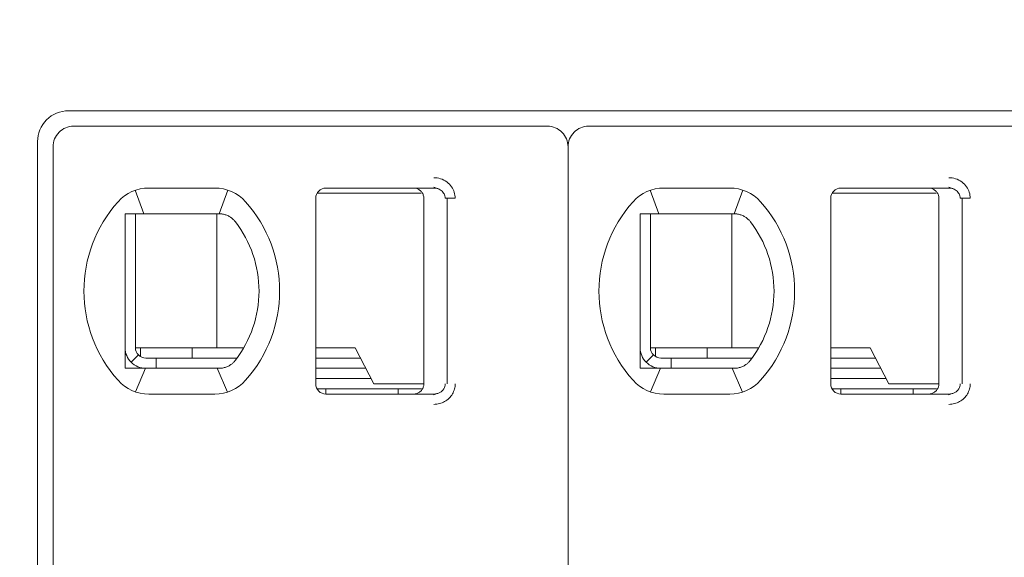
# Model space of a CAD drawing. Header units: millimetres. Extents: x -1114 to 1396, y -630 to 631.
# Tile 676 of 780: x 372 to 382, y 455 to 460. Entities that reach past the tile are written whole.
import ezdxf

# ---------------------------------------------------------------- set-up
doc = ezdxf.new("R2010")
doc.units = ezdxf.units.MM
doc.header["$MEASUREMENT"] = 0

msp = doc.modelspace()

# ---------------------------------------------------------------- linework, layer by layer
at = {"lineweight": 18}
for points, knots in [([(1038.9843, -629.7647), (1038.9843, -629.7647), (-1111.4882, -629.7647), (-1111.4882, -629.7647), (-1111.4882, -629.7647), (-1111.4882, -629.7647), (-1111.4882, 630.7883), (-1111.4882, 630.7883), (-1111.4882, 630.7883), (-1111.4882, 630.7883), (1038.9843, 630.7883), (1038.9843, 630.7883)], [0, 0, 0, 0, 0.333333, 0.333333, 0.333333, 0.333333, 0.666667, 0.666667, 0.666667, 0.666667, 1, 1, 1, 1]), ([(372.4489, 459.0934), (372.3693, 459.0934), (372.293, 459.0618), (372.2367, 459.0055), (372.2367, 459.0055), (372.1805, 458.9492), (372.1489, 458.8729), (372.1489, 458.7934)], [0, 0, 0, 0, 0.5, 0.5, 0.5, 0.5, 1, 1, 1, 1]), ([(372.4989, 458.9434), (372.4458, 458.9434), (372.395, 458.9223), (372.3575, 458.8848), (372.3575, 458.8848), (372.3199, 458.8473), (372.2989, 458.7964), (372.2989, 458.7434)], [0, 0, 0, 0, 0.5, 0.5, 0.5, 0.5, 1, 1, 1, 1]), ([(377.2989, 458.7434), (377.2989, 458.7964), (377.2778, 458.8473), (377.2403, 458.8848), (377.2403, 458.8848), (377.2028, 458.9223), (377.1519, 458.9434), (377.0989, 458.9434)], [0, 0, 0, 0, 0.5, 0.5, 0.5, 0.5, 1, 1, 1, 1]), ([(377.4989, 458.9434), (377.4458, 458.9434), (377.395, 458.9223), (377.3575, 458.8848), (377.3575, 458.8848), (377.3199, 458.8473), (377.2989, 458.7964), (377.2989, 458.7434)], [0, 0, 0, 0, 0.5, 0.5, 0.5, 0.5, 1, 1, 1, 1]), ([(375.9963, 458.4434), (376.0183, 458.4435), (376.0395, 458.4403), (376.0606, 458.4335), (376.0606, 458.4335), (376.0817, 458.4267), (376.1027, 458.4165), (376.1213, 458.4028), (376.1213, 458.4028), (376.1398, 458.3892), (376.1559, 458.3723), (376.1681, 458.355), (376.1681, 458.355), (376.1803, 458.3378), (376.1886, 458.3203), (376.1944, 458.3018), (376.1944, 458.3018), (376.2001, 458.2832), (376.2032, 458.2637), (376.2034, 458.2434)], [0, 0, 0, 0, 0.2, 0.2, 0.2, 0.2, 0.4, 0.4, 0.4, 0.4, 0.6, 0.6, 0.6, 0.6, 0.8, 0.8, 0.8, 0.8, 1, 1, 1, 1]), ([(380.9963, 458.4434), (381.0183, 458.4435), (381.0395, 458.4403), (381.0606, 458.4335), (381.0606, 458.4335), (381.0817, 458.4267), (381.1027, 458.4165), (381.1213, 458.4028), (381.1213, 458.4028), (381.1398, 458.3892), (381.1559, 458.3723), (381.1681, 458.355), (381.1681, 458.355), (381.1803, 458.3378), (381.1886, 458.3203), (381.1944, 458.3018), (381.1944, 458.3018), (381.2001, 458.2832), (381.2032, 458.2637), (381.2034, 458.2434)], [0, 0, 0, 0, 0.2, 0.2, 0.2, 0.2, 0.4, 0.4, 0.4, 0.4, 0.6, 0.6, 0.6, 0.6, 0.8, 0.8, 0.8, 0.8, 1, 1, 1, 1]), ([(374.9489, 458.3434), (374.9224, 458.3434), (374.8969, 458.3328), (374.8782, 458.3141), (374.8782, 458.3141), (374.8594, 458.2953), (374.8489, 458.2699), (374.8489, 458.2434)], [0, 0, 0, 0, 0.5, 0.5, 0.5, 0.5, 1, 1, 1, 1]), ([(374.9489, 458.3434), (374.9224, 458.3434), (374.8969, 458.3328), (374.8782, 458.3141), (374.8782, 458.3141), (374.8594, 458.2953), (374.8489, 458.2699), (374.8489, 458.2434)], [0, 0, 0, 0, 0.5, 0.5, 0.5, 0.5, 1, 1, 1, 1]), ([(375.8989, 458.2434), (375.8989, 458.2538), (375.8972, 458.2642), (375.894, 458.2742), (375.894, 458.2742), (375.8908, 458.2841), (375.886, 458.2936), (375.8798, 458.3021), (375.8798, 458.3021), (375.8737, 458.3105), (375.8663, 458.318), (375.8578, 458.3241), (375.8578, 458.3241), (375.8494, 458.3303), (375.84, 458.3352), (375.83, 458.3384), (375.83, 458.3384), (375.82, 458.3417), (375.8095, 458.3434), (375.7989, 458.3434)], [0, 0, 0, 0, 0.2, 0.2, 0.2, 0.2, 0.4, 0.4, 0.4, 0.4, 0.6, 0.6, 0.6, 0.6, 0.8, 0.8, 0.8, 0.8, 1, 1, 1, 1]), ([(375.9963, 458.3434), (376.005, 458.3434), (376.0138, 458.3424), (376.0223, 458.3406), (376.0223, 458.3406), (376.0307, 458.3387), (376.0388, 458.336), (376.0465, 458.3325), (376.0465, 458.3325), (376.0541, 458.3289), (376.0613, 458.3246), (376.0678, 458.3196), (376.0678, 458.3196), (376.074, 458.3148), (376.0797, 458.3094), (376.0846, 458.3035), (376.0846, 458.3035), (376.0891, 458.2981), (376.093, 458.2922), (376.0963, 458.2859), (376.0963, 458.2859), (376.0995, 458.2797), (376.1021, 458.2731), (376.1038, 458.2663), (376.1038, 458.2663), (376.1058, 458.2588), (376.1068, 458.2511), (376.1068, 458.2434)], [0, 0, 0, 0, 0.142857, 0.142857, 0.142857, 0.142857, 0.285714, 0.285714, 0.285714, 0.285714, 0.428571, 0.428571, 0.428571, 0.428571, 0.571429, 0.571429, 0.571429, 0.571429, 0.714286, 0.714286, 0.714286, 0.714286, 0.857143, 0.857143, 0.857143, 0.857143, 1, 1, 1, 1]), ([(379.9489, 458.3434), (379.9224, 458.3434), (379.8969, 458.3328), (379.8782, 458.3141), (379.8782, 458.3141), (379.8594, 458.2953), (379.8489, 458.2699), (379.8489, 458.2434)], [0, 0, 0, 0, 0.5, 0.5, 0.5, 0.5, 1, 1, 1, 1]), ([(379.9489, 458.3434), (379.9224, 458.3434), (379.8969, 458.3328), (379.8782, 458.3141), (379.8782, 458.3141), (379.8594, 458.2953), (379.8489, 458.2699), (379.8489, 458.2434)], [0, 0, 0, 0, 0.5, 0.5, 0.5, 0.5, 1, 1, 1, 1]), ([(380.8989, 458.2434), (380.8989, 458.2538), (380.8972, 458.2642), (380.894, 458.2742), (380.894, 458.2742), (380.8908, 458.2841), (380.886, 458.2936), (380.8798, 458.3021), (380.8798, 458.3021), (380.8737, 458.3105), (380.8663, 458.318), (380.8578, 458.3241), (380.8578, 458.3241), (380.8494, 458.3303), (380.84, 458.3352), (380.83, 458.3384), (380.83, 458.3384), (380.82, 458.3417), (380.8095, 458.3434), (380.7989, 458.3434)], [0, 0, 0, 0, 0.2, 0.2, 0.2, 0.2, 0.4, 0.4, 0.4, 0.4, 0.6, 0.6, 0.6, 0.6, 0.8, 0.8, 0.8, 0.8, 1, 1, 1, 1]), ([(380.9963, 458.3434), (381.005, 458.3434), (381.0138, 458.3424), (381.0223, 458.3406), (381.0223, 458.3406), (381.0307, 458.3387), (381.0388, 458.336), (381.0465, 458.3325), (381.0465, 458.3325), (381.0541, 458.3289), (381.0613, 458.3246), (381.0678, 458.3196), (381.0678, 458.3196), (381.074, 458.3148), (381.0797, 458.3094), (381.0846, 458.3035), (381.0846, 458.3035), (381.0891, 458.2981), (381.093, 458.2922), (381.0963, 458.2859), (381.0963, 458.2859), (381.0995, 458.2797), (381.1021, 458.2731), (381.1038, 458.2663), (381.1038, 458.2663), (381.1058, 458.2588), (381.1068, 458.2511), (381.1068, 458.2434)], [0, 0, 0, 0, 0.142857, 0.142857, 0.142857, 0.142857, 0.285714, 0.285714, 0.285714, 0.285714, 0.428571, 0.428571, 0.428571, 0.428571, 0.571429, 0.571429, 0.571429, 0.571429, 0.714286, 0.714286, 0.714286, 0.714286, 0.857143, 0.857143, 0.857143, 0.857143, 1, 1, 1, 1]), ([(373.0604, 458.0934), (373.0536, 458.0934), (373.0468, 458.0934), (373.04, 458.0934), (373.04, 458.0934), (373.0332, 458.0934), (373.0263, 458.0934), (373.0195, 458.0934), (373.0195, 458.0934), (373.0126, 458.0934), (373.0058, 458.0934), (372.9989, 458.0934)], [0, 0, 0, 0, 0.333333, 0.333333, 0.333333, 0.333333, 0.666667, 0.666667, 0.666667, 0.666667, 1, 1, 1, 1]), ([(372.9989, 458.0934), (372.9989, 458.0424), (372.9989, 457.99), (372.9989, 457.935), (372.9989, 457.935), (372.9989, 457.9076), (372.9989, 457.8795), (372.9989, 457.8505), (372.9989, 457.8505), (372.9989, 457.8361), (372.9989, 457.8214), (372.9989, 457.8065), (372.9989, 457.8065), (372.9989, 457.7915), (372.9989, 457.7764), (372.9989, 457.761), (372.9989, 457.761), (372.9989, 457.7302), (372.9989, 457.6987), (372.9989, 457.666), (372.9989, 457.666), (372.9989, 457.6333), (372.9989, 457.5994), (372.9989, 457.5641), (372.9989, 457.5641), (372.9989, 457.5464), (372.9989, 457.5285), (372.9989, 457.5104), (372.9989, 457.5104), (372.9989, 457.4923), (372.9989, 457.474), (372.9989, 457.4555), (372.9989, 457.4555), (372.9989, 457.437), (372.9989, 457.4182), (372.9989, 457.3993), (372.9989, 457.3993), (372.9989, 457.3803), (372.9989, 457.3611), (372.9989, 457.342), (372.9989, 457.342), (372.9989, 457.304), (372.9989, 457.2665), (372.9989, 457.2294), (372.9989, 457.2294), (372.9989, 457.2201), (372.9989, 457.2109), (372.9989, 457.2017), (372.9989, 457.2017), (372.9989, 457.1925), (372.9989, 457.1833), (372.9989, 457.1741), (372.9989, 457.1741), (372.9989, 457.1559), (372.9989, 457.1381), (372.9989, 457.1206), (372.9989, 457.1206), (372.9989, 457.0857), (372.9989, 457.052), (372.9989, 457.0194), (372.9989, 457.0194), (372.9989, 457.0031), (372.9989, 456.987), (372.9989, 456.9711), (372.9989, 456.9711), (372.9989, 456.9553), (372.9989, 456.9396), (372.9989, 456.9243), (372.9989, 456.9243), (372.9989, 456.8936), (372.9989, 456.864), (372.9989, 456.8353), (372.9989, 456.8353), (372.9989, 456.8065), (372.9989, 456.7785), (372.9989, 456.7512), (372.9989, 456.7512), (372.9989, 456.6965), (372.9989, 456.6442), (372.9989, 456.5934)], [0, 0, 0, 0, 0.05, 0.05, 0.05, 0.05, 0.1, 0.1, 0.1, 0.1, 0.15, 0.15, 0.15, 0.15, 0.2, 0.2, 0.2, 0.2, 0.25, 0.25, 0.25, 0.25, 0.3, 0.3, 0.3, 0.3, 0.35, 0.35, 0.35, 0.35, 0.4, 0.4, 0.4, 0.4, 0.45, 0.45, 0.45, 0.45, 0.5, 0.5, 0.5, 0.5, 0.55, 0.55, 0.55, 0.55, 0.6, 0.6, 0.6, 0.6, 0.65, 0.65, 0.65, 0.65, 0.7, 0.7, 0.7, 0.7, 0.75, 0.75, 0.75, 0.75, 0.8, 0.8, 0.8, 0.8, 0.85, 0.85, 0.85, 0.85, 0.9, 0.9, 0.9, 0.9, 0.95, 0.95, 0.95, 0.95, 1, 1, 1, 1]), ([(373.2281, 458.0934), (373.2229, 458.0934), (373.2177, 458.0934), (373.2124, 458.0934), (373.2124, 458.0934), (373.2072, 458.0934), (373.2019, 458.0934), (373.1965, 458.0934), (373.1965, 458.0934), (373.1911, 458.0934), (373.1856, 458.0934), (373.1799, 458.0934), (373.1799, 458.0934), (373.1742, 458.0934), (373.1684, 458.0934), (373.1625, 458.0934), (373.1625, 458.0934), (373.1565, 458.0934), (373.1504, 458.0934), (373.1441, 458.0934), (373.1441, 458.0934), (373.1378, 458.0934), (373.1314, 458.0934), (373.1248, 458.0934), (373.1248, 458.0934), (373.1182, 458.0934), (373.1115, 458.0934), (373.1045, 458.0934), (373.1045, 458.0934), (373.0976, 458.0934), (373.0904, 458.0934), (373.0831, 458.0934), (373.0831, 458.0934), (373.0757, 458.0934), (373.0681, 458.0934), (373.0604, 458.0934)], [0, 0, 0, 0, 0.111111, 0.111111, 0.111111, 0.111111, 0.222222, 0.222222, 0.222222, 0.222222, 0.333333, 0.333333, 0.333333, 0.333333, 0.444444, 0.444444, 0.444444, 0.444444, 0.555556, 0.555556, 0.555556, 0.555556, 0.666667, 0.666667, 0.666667, 0.666667, 0.777778, 0.777778, 0.777778, 0.777778, 0.888889, 0.888889, 0.888889, 0.888889, 1, 1, 1, 1]), ([(373.8697, 458.0934), (373.8742, 458.0934), (373.8787, 458.0934), (373.8833, 458.0934), (373.8833, 458.0934), (373.8879, 458.0934), (373.8925, 458.0934), (373.8972, 458.0934), (373.8972, 458.0934), (373.9019, 458.0934), (373.9066, 458.0934), (373.9113, 458.0934)], [0, 0, 0, 0, 0.333333, 0.333333, 0.333333, 0.333333, 0.666667, 0.666667, 0.666667, 0.666667, 1, 1, 1, 1]), ([(373.9113, 458.0934), (373.9225, 458.0934), (373.9337, 458.0924), (373.9448, 458.0905), (373.9448, 458.0905), (373.9559, 458.0886), (373.9669, 458.0858), (373.9776, 458.082), (373.9776, 458.082), (373.9884, 458.0783), (373.9988, 458.0736), (374.0089, 458.0679)], [0, 0, 0, 0, 0.333333, 0.333333, 0.333333, 0.333333, 0.666667, 0.666667, 0.666667, 0.666667, 1, 1, 1, 1]), ([(374.0089, 458.0679), (374.0172, 458.0633), (374.025, 458.0582), (374.0323, 458.0526), (374.0323, 458.0526), (374.0396, 458.047), (374.0464, 458.0411), (374.0527, 458.0348), (374.0527, 458.0348), (374.0589, 458.0286), (374.0645, 458.0222), (374.0696, 458.0156)], [0, 0, 0, 0, 0.333333, 0.333333, 0.333333, 0.333333, 0.666667, 0.666667, 0.666667, 0.666667, 1, 1, 1, 1]), ([(378.0604, 458.0934), (378.0536, 458.0934), (378.0468, 458.0934), (378.04, 458.0934), (378.04, 458.0934), (378.0332, 458.0934), (378.0263, 458.0934), (378.0195, 458.0934), (378.0195, 458.0934), (378.0126, 458.0934), (378.0058, 458.0934), (377.9989, 458.0934)], [0, 0, 0, 0, 0.333333, 0.333333, 0.333333, 0.333333, 0.666667, 0.666667, 0.666667, 0.666667, 1, 1, 1, 1]), ([(377.9989, 458.0934), (377.9989, 458.0424), (377.9989, 457.99), (377.9989, 457.935), (377.9989, 457.935), (377.9989, 457.9076), (377.9989, 457.8795), (377.9989, 457.8505), (377.9989, 457.8505), (377.9989, 457.8361), (377.9989, 457.8214), (377.9989, 457.8065), (377.9989, 457.8065), (377.9989, 457.7915), (377.9989, 457.7764), (377.9989, 457.761), (377.9989, 457.761), (377.9989, 457.7302), (377.9989, 457.6987), (377.9989, 457.666), (377.9989, 457.666), (377.9989, 457.6333), (377.9989, 457.5994), (377.9989, 457.5641), (377.9989, 457.5641), (377.9989, 457.5464), (377.9989, 457.5285), (377.9989, 457.5104), (377.9989, 457.5104), (377.9989, 457.4923), (377.9989, 457.474), (377.9989, 457.4555), (377.9989, 457.4555), (377.9989, 457.437), (377.9989, 457.4182), (377.9989, 457.3993), (377.9989, 457.3993), (377.9989, 457.3803), (377.9989, 457.3611), (377.9989, 457.342), (377.9989, 457.342), (377.9989, 457.304), (377.9989, 457.2665), (377.9989, 457.2294), (377.9989, 457.2294), (377.9989, 457.2201), (377.9989, 457.2109), (377.9989, 457.2017), (377.9989, 457.2017), (377.9989, 457.1925), (377.9989, 457.1833), (377.9989, 457.1741), (377.9989, 457.1741), (377.9989, 457.1559), (377.9989, 457.1381), (377.9989, 457.1206), (377.9989, 457.1206), (377.9989, 457.0857), (377.9989, 457.052), (377.9989, 457.0194), (377.9989, 457.0194), (377.9989, 457.0031), (377.9989, 456.987), (377.9989, 456.9711), (377.9989, 456.9711), (377.9989, 456.9553), (377.9989, 456.9396), (377.9989, 456.9243), (377.9989, 456.9243), (377.9989, 456.8936), (377.9989, 456.864), (377.9989, 456.8353), (377.9989, 456.8353), (377.9989, 456.8065), (377.9989, 456.7785), (377.9989, 456.7512), (377.9989, 456.7512), (377.9989, 456.6965), (377.9989, 456.6442), (377.9989, 456.5934)], [0, 0, 0, 0, 0.05, 0.05, 0.05, 0.05, 0.1, 0.1, 0.1, 0.1, 0.15, 0.15, 0.15, 0.15, 0.2, 0.2, 0.2, 0.2, 0.25, 0.25, 0.25, 0.25, 0.3, 0.3, 0.3, 0.3, 0.35, 0.35, 0.35, 0.35, 0.4, 0.4, 0.4, 0.4, 0.45, 0.45, 0.45, 0.45, 0.5, 0.5, 0.5, 0.5, 0.55, 0.55, 0.55, 0.55, 0.6, 0.6, 0.6, 0.6, 0.65, 0.65, 0.65, 0.65, 0.7, 0.7, 0.7, 0.7, 0.75, 0.75, 0.75, 0.75, 0.8, 0.8, 0.8, 0.8, 0.85, 0.85, 0.85, 0.85, 0.9, 0.9, 0.9, 0.9, 0.95, 0.95, 0.95, 0.95, 1, 1, 1, 1]), ([(378.2281, 458.0934), (378.2229, 458.0934), (378.2177, 458.0934), (378.2124, 458.0934), (378.2124, 458.0934), (378.2072, 458.0934), (378.2019, 458.0934), (378.1965, 458.0934), (378.1965, 458.0934), (378.1911, 458.0934), (378.1856, 458.0934), (378.1799, 458.0934), (378.1799, 458.0934), (378.1742, 458.0934), (378.1684, 458.0934), (378.1625, 458.0934), (378.1625, 458.0934), (378.1565, 458.0934), (378.1504, 458.0934), (378.1441, 458.0934), (378.1441, 458.0934), (378.1378, 458.0934), (378.1314, 458.0934), (378.1248, 458.0934), (378.1248, 458.0934), (378.1182, 458.0934), (378.1115, 458.0934), (378.1045, 458.0934), (378.1045, 458.0934), (378.0976, 458.0934), (378.0904, 458.0934), (378.0831, 458.0934), (378.0831, 458.0934), (378.0757, 458.0934), (378.0681, 458.0934), (378.0604, 458.0934)], [0, 0, 0, 0, 0.111111, 0.111111, 0.111111, 0.111111, 0.222222, 0.222222, 0.222222, 0.222222, 0.333333, 0.333333, 0.333333, 0.333333, 0.444444, 0.444444, 0.444444, 0.444444, 0.555556, 0.555556, 0.555556, 0.555556, 0.666667, 0.666667, 0.666667, 0.666667, 0.777778, 0.777778, 0.777778, 0.777778, 0.888889, 0.888889, 0.888889, 0.888889, 1, 1, 1, 1]), ([(378.8697, 458.0934), (378.8742, 458.0934), (378.8787, 458.0934), (378.8833, 458.0934), (378.8833, 458.0934), (378.8879, 458.0934), (378.8925, 458.0934), (378.8972, 458.0934), (378.8972, 458.0934), (378.9019, 458.0934), (378.9066, 458.0934), (378.9113, 458.0934)], [0, 0, 0, 0, 0.333333, 0.333333, 0.333333, 0.333333, 0.666667, 0.666667, 0.666667, 0.666667, 1, 1, 1, 1]), ([(378.9113, 458.0934), (378.9225, 458.0934), (378.9337, 458.0924), (378.9448, 458.0905), (378.9448, 458.0905), (378.9559, 458.0886), (378.9669, 458.0858), (378.9776, 458.082), (378.9776, 458.082), (378.9884, 458.0783), (378.9988, 458.0736), (379.0089, 458.0679)], [0, 0, 0, 0, 0.333333, 0.333333, 0.333333, 0.333333, 0.666667, 0.666667, 0.666667, 0.666667, 1, 1, 1, 1]), ([(379.0089, 458.0679), (379.0172, 458.0633), (379.025, 458.0582), (379.0323, 458.0526), (379.0323, 458.0526), (379.0396, 458.047), (379.0464, 458.0411), (379.0527, 458.0348), (379.0527, 458.0348), (379.0589, 458.0286), (379.0645, 458.0222), (379.0696, 458.0156)], [0, 0, 0, 0, 0.333333, 0.333333, 0.333333, 0.333333, 0.666667, 0.666667, 0.666667, 0.666667, 1, 1, 1, 1]), ([(372.9989, 456.7934), (372.9989, 456.7403), (373.0199, 456.6895), (373.0575, 456.652), (373.0575, 456.652), (373.095, 456.6144), (373.1458, 456.5934), (373.1989, 456.5934)], [0, 0, 0, 0, 0.5, 0.5, 0.5, 0.5, 1, 1, 1, 1]), ([(373.0989, 456.7934), (373.0989, 456.7669), (373.1094, 456.7414), (373.1282, 456.7227), (373.1282, 456.7227), (373.1469, 456.7039), (373.1724, 456.6934), (373.1989, 456.6934)], [0, 0, 0, 0, 0.5, 0.5, 0.5, 0.5, 1, 1, 1, 1]), ([(377.9989, 456.7934), (377.9989, 456.7403), (378.0199, 456.6895), (378.0575, 456.652), (378.0575, 456.652), (378.095, 456.6144), (378.1458, 456.5934), (378.1989, 456.5934)], [0, 0, 0, 0, 0.5, 0.5, 0.5, 0.5, 1, 1, 1, 1]), ([(378.0989, 456.7934), (378.0989, 456.7669), (378.1094, 456.7414), (378.1282, 456.7227), (378.1282, 456.7227), (378.1469, 456.7039), (378.1724, 456.6934), (378.1989, 456.6934)], [0, 0, 0, 0, 0.5, 0.5, 0.5, 0.5, 1, 1, 1, 1]), ([(374.0696, 456.6712), (374.0643, 456.6643), (374.0584, 456.6576), (374.0521, 456.6514), (374.0521, 456.6514), (374.0458, 456.6451), (374.0391, 456.6393), (374.0318, 456.6338), (374.0318, 456.6338), (374.0246, 456.6284), (374.017, 456.6233), (374.0089, 456.6188)], [0, 0, 0, 0, 0.333333, 0.333333, 0.333333, 0.333333, 0.666667, 0.666667, 0.666667, 0.666667, 1, 1, 1, 1]), ([(379.0696, 456.6712), (379.0643, 456.6643), (379.0584, 456.6576), (379.0521, 456.6514), (379.0521, 456.6514), (379.0458, 456.6451), (379.0391, 456.6393), (379.0318, 456.6338), (379.0318, 456.6338), (379.0246, 456.6284), (379.017, 456.6233), (379.0089, 456.6188)], [0, 0, 0, 0, 0.333333, 0.333333, 0.333333, 0.333333, 0.666667, 0.666667, 0.666667, 0.666667, 1, 1, 1, 1]), ([(372.9989, 456.5934), (373.0058, 456.5934), (373.0126, 456.5934), (373.0195, 456.5934), (373.0195, 456.5934), (373.0263, 456.5934), (373.0331, 456.5934), (373.04, 456.5934), (373.04, 456.5934), (373.0468, 456.5934), (373.0536, 456.5934), (373.0604, 456.5934)], [0, 0, 0, 0, 0.333333, 0.333333, 0.333333, 0.333333, 0.666667, 0.666667, 0.666667, 0.666667, 1, 1, 1, 1]), ([(373.0604, 456.5934), (373.0681, 456.5934), (373.0757, 456.5934), (373.0831, 456.5934), (373.0831, 456.5934), (373.0904, 456.5934), (373.0976, 456.5934), (373.1045, 456.5934), (373.1045, 456.5934), (373.1115, 456.5934), (373.1182, 456.5934), (373.1248, 456.5934), (373.1248, 456.5934), (373.1314, 456.5934), (373.1378, 456.5934), (373.1441, 456.5934), (373.1441, 456.5934), (373.1504, 456.5934), (373.1565, 456.5934), (373.1625, 456.5934), (373.1625, 456.5934), (373.1684, 456.5934), (373.1742, 456.5934), (373.1799, 456.5934), (373.1799, 456.5934), (373.1855, 456.5934), (373.1911, 456.5934), (373.1965, 456.5934), (373.1965, 456.5934), (373.2019, 456.5934), (373.2072, 456.5934), (373.2124, 456.5934), (373.2124, 456.5934), (373.2177, 456.5934), (373.2229, 456.5934), (373.2281, 456.5934)], [0, 0, 0, 0, 0.111111, 0.111111, 0.111111, 0.111111, 0.222222, 0.222222, 0.222222, 0.222222, 0.333333, 0.333333, 0.333333, 0.333333, 0.444444, 0.444444, 0.444444, 0.444444, 0.555556, 0.555556, 0.555556, 0.555556, 0.666667, 0.666667, 0.666667, 0.666667, 0.777778, 0.777778, 0.777778, 0.777778, 0.888889, 0.888889, 0.888889, 0.888889, 1, 1, 1, 1]), ([(373.9113, 456.5934), (373.9065, 456.5934), (373.9019, 456.5934), (373.8972, 456.5934), (373.8972, 456.5934), (373.8925, 456.5934), (373.8878, 456.5934), (373.8833, 456.5934), (373.8833, 456.5934), (373.8787, 456.5934), (373.8742, 456.5934), (373.8697, 456.5934)], [0, 0, 0, 0, 0.333333, 0.333333, 0.333333, 0.333333, 0.666667, 0.666667, 0.666667, 0.666667, 1, 1, 1, 1]), ([(374.0089, 456.6188), (373.9988, 456.6132), (373.9883, 456.6085), (373.9776, 456.6047), (373.9776, 456.6047), (373.9669, 456.6009), (373.9559, 456.5981), (373.9448, 456.5962), (373.9448, 456.5962), (373.9337, 456.5943), (373.9225, 456.5934), (373.9113, 456.5934)], [0, 0, 0, 0, 0.333333, 0.333333, 0.333333, 0.333333, 0.666667, 0.666667, 0.666667, 0.666667, 1, 1, 1, 1]), ([(377.9989, 456.5934), (378.0058, 456.5934), (378.0126, 456.5934), (378.0195, 456.5934), (378.0195, 456.5934), (378.0263, 456.5934), (378.0331, 456.5934), (378.04, 456.5934), (378.04, 456.5934), (378.0468, 456.5934), (378.0536, 456.5934), (378.0604, 456.5934)], [0, 0, 0, 0, 0.333333, 0.333333, 0.333333, 0.333333, 0.666667, 0.666667, 0.666667, 0.666667, 1, 1, 1, 1]), ([(378.0604, 456.5934), (378.0681, 456.5934), (378.0757, 456.5934), (378.0831, 456.5934), (378.0831, 456.5934), (378.0904, 456.5934), (378.0976, 456.5934), (378.1045, 456.5934), (378.1045, 456.5934), (378.1115, 456.5934), (378.1182, 456.5934), (378.1248, 456.5934), (378.1248, 456.5934), (378.1314, 456.5934), (378.1378, 456.5934), (378.1441, 456.5934), (378.1441, 456.5934), (378.1504, 456.5934), (378.1565, 456.5934), (378.1625, 456.5934), (378.1625, 456.5934), (378.1684, 456.5934), (378.1742, 456.5934), (378.1799, 456.5934), (378.1799, 456.5934), (378.1855, 456.5934), (378.1911, 456.5934), (378.1965, 456.5934), (378.1965, 456.5934), (378.2019, 456.5934), (378.2072, 456.5934), (378.2124, 456.5934), (378.2124, 456.5934), (378.2177, 456.5934), (378.2229, 456.5934), (378.2281, 456.5934)], [0, 0, 0, 0, 0.111111, 0.111111, 0.111111, 0.111111, 0.222222, 0.222222, 0.222222, 0.222222, 0.333333, 0.333333, 0.333333, 0.333333, 0.444444, 0.444444, 0.444444, 0.444444, 0.555556, 0.555556, 0.555556, 0.555556, 0.666667, 0.666667, 0.666667, 0.666667, 0.777778, 0.777778, 0.777778, 0.777778, 0.888889, 0.888889, 0.888889, 0.888889, 1, 1, 1, 1]), ([(378.9113, 456.5934), (378.9065, 456.5934), (378.9019, 456.5934), (378.8972, 456.5934), (378.8972, 456.5934), (378.8925, 456.5934), (378.8878, 456.5934), (378.8833, 456.5934), (378.8833, 456.5934), (378.8787, 456.5934), (378.8742, 456.5934), (378.8697, 456.5934)], [0, 0, 0, 0, 0.333333, 0.333333, 0.333333, 0.333333, 0.666667, 0.666667, 0.666667, 0.666667, 1, 1, 1, 1]), ([(379.0089, 456.6188), (378.9988, 456.6132), (378.9883, 456.6085), (378.9776, 456.6047), (378.9776, 456.6047), (378.9669, 456.6009), (378.9559, 456.5981), (378.9448, 456.5962), (378.9448, 456.5962), (378.9337, 456.5943), (378.9225, 456.5934), (378.9113, 456.5934)], [0, 0, 0, 0, 0.333333, 0.333333, 0.333333, 0.333333, 0.666667, 0.666667, 0.666667, 0.666667, 1, 1, 1, 1]), ([(374.8489, 456.4434), (374.8489, 456.4169), (374.8594, 456.3914), (374.8782, 456.3727), (374.8782, 456.3727), (374.8969, 456.3539), (374.9224, 456.3434), (374.9489, 456.3434)], [0, 0, 0, 0, 0.5, 0.5, 0.5, 0.5, 1, 1, 1, 1]), ([(374.8489, 456.4434), (374.8489, 456.4169), (374.8594, 456.3914), (374.8782, 456.3727), (374.8782, 456.3727), (374.8969, 456.3539), (374.9224, 456.3434), (374.9489, 456.3434)], [0, 0, 0, 0, 0.5, 0.5, 0.5, 0.5, 1, 1, 1, 1]), ([(375.8989, 456.4434), (375.8989, 456.4329), (375.8972, 456.4225), (375.894, 456.4126), (375.894, 456.4126), (375.8908, 456.4026), (375.886, 456.3932), (375.8798, 456.3847), (375.8798, 456.3847), (375.8737, 456.3762), (375.8663, 456.3688), (375.8578, 456.3626), (375.8578, 456.3626), (375.8494, 456.3565), (375.84, 456.3516), (375.83, 456.3483), (375.83, 456.3483), (375.82, 456.3451), (375.8095, 456.3434), (375.7989, 456.3434)], [0, 0, 0, 0, 0.2, 0.2, 0.2, 0.2, 0.4, 0.4, 0.4, 0.4, 0.6, 0.6, 0.6, 0.6, 0.8, 0.8, 0.8, 0.8, 1, 1, 1, 1]), ([(376.1068, 456.4434), (376.1068, 456.4349), (376.1056, 456.4264), (376.1032, 456.4182), (376.1032, 456.4182), (376.1009, 456.41), (376.0974, 456.4022), (376.0929, 456.3949), (376.0929, 456.3949), (376.0883, 456.3874), (376.0827, 456.3805), (376.0763, 456.3744), (376.0763, 456.3744), (376.0697, 456.3681), (376.0622, 456.3627), (376.0541, 456.3582), (376.0541, 456.3582), (376.0456, 456.3534), (376.0364, 456.3497), (376.0268, 456.3473), (376.0268, 456.3473), (376.0169, 456.3447), (376.0066, 456.3434), (375.9963, 456.3434)], [0, 0, 0, 0, 0.166667, 0.166667, 0.166667, 0.166667, 0.333333, 0.333333, 0.333333, 0.333333, 0.5, 0.5, 0.5, 0.5, 0.666667, 0.666667, 0.666667, 0.666667, 0.833333, 0.833333, 0.833333, 0.833333, 1, 1, 1, 1]), ([(376.2034, 456.4434), (376.2034, 456.426), (376.2011, 456.4092), (376.1966, 456.3927), (376.1966, 456.3927), (376.1921, 456.3761), (376.1852, 456.3598), (376.1764, 456.3447), (376.1764, 456.3447), (376.1676, 456.3296), (376.1568, 456.3157), (376.144, 456.3032), (376.144, 456.3032), (376.1311, 456.2906), (376.1162, 456.2795), (376.1005, 456.2706), (376.1005, 456.2706), (376.0848, 456.2617), (376.0683, 456.255), (376.051, 456.2505), (376.051, 456.2505), (376.0336, 456.2459), (376.0154, 456.2436), (375.9963, 456.2434)], [0, 0, 0, 0, 0.166667, 0.166667, 0.166667, 0.166667, 0.333333, 0.333333, 0.333333, 0.333333, 0.5, 0.5, 0.5, 0.5, 0.666667, 0.666667, 0.666667, 0.666667, 0.833333, 0.833333, 0.833333, 0.833333, 1, 1, 1, 1]), ([(379.8489, 456.4434), (379.8489, 456.4169), (379.8594, 456.3914), (379.8782, 456.3727), (379.8782, 456.3727), (379.8969, 456.3539), (379.9224, 456.3434), (379.9489, 456.3434)], [0, 0, 0, 0, 0.5, 0.5, 0.5, 0.5, 1, 1, 1, 1]), ([(379.8489, 456.4434), (379.8489, 456.4169), (379.8594, 456.3914), (379.8782, 456.3727), (379.8782, 456.3727), (379.8969, 456.3539), (379.9224, 456.3434), (379.9489, 456.3434)], [0, 0, 0, 0, 0.5, 0.5, 0.5, 0.5, 1, 1, 1, 1]), ([(380.8989, 456.4434), (380.8989, 456.4329), (380.8972, 456.4225), (380.894, 456.4126), (380.894, 456.4126), (380.8908, 456.4026), (380.886, 456.3932), (380.8798, 456.3847), (380.8798, 456.3847), (380.8737, 456.3762), (380.8663, 456.3688), (380.8578, 456.3626), (380.8578, 456.3626), (380.8494, 456.3565), (380.84, 456.3516), (380.83, 456.3483), (380.83, 456.3483), (380.82, 456.3451), (380.8095, 456.3434), (380.7989, 456.3434)], [0, 0, 0, 0, 0.2, 0.2, 0.2, 0.2, 0.4, 0.4, 0.4, 0.4, 0.6, 0.6, 0.6, 0.6, 0.8, 0.8, 0.8, 0.8, 1, 1, 1, 1]), ([(381.1068, 456.4434), (381.1068, 456.4349), (381.1056, 456.4264), (381.1032, 456.4182), (381.1032, 456.4182), (381.1009, 456.41), (381.0974, 456.4022), (381.0929, 456.3949), (381.0929, 456.3949), (381.0883, 456.3874), (381.0827, 456.3805), (381.0763, 456.3744), (381.0763, 456.3744), (381.0697, 456.3681), (381.0622, 456.3627), (381.0541, 456.3582), (381.0541, 456.3582), (381.0456, 456.3534), (381.0364, 456.3497), (381.0268, 456.3473), (381.0268, 456.3473), (381.0169, 456.3447), (381.0066, 456.3434), (380.9963, 456.3434)], [0, 0, 0, 0, 0.166667, 0.166667, 0.166667, 0.166667, 0.333333, 0.333333, 0.333333, 0.333333, 0.5, 0.5, 0.5, 0.5, 0.666667, 0.666667, 0.666667, 0.666667, 0.833333, 0.833333, 0.833333, 0.833333, 1, 1, 1, 1]), ([(381.2034, 456.4434), (381.2034, 456.426), (381.2011, 456.4092), (381.1966, 456.3927), (381.1966, 456.3927), (381.1921, 456.3761), (381.1852, 456.3598), (381.1764, 456.3447), (381.1764, 456.3447), (381.1676, 456.3296), (381.1568, 456.3157), (381.144, 456.3032), (381.144, 456.3032), (381.1311, 456.2906), (381.1162, 456.2795), (381.1005, 456.2706), (381.1005, 456.2706), (381.0848, 456.2617), (381.0683, 456.255), (381.051, 456.2505), (381.051, 456.2505), (381.0336, 456.2459), (381.0154, 456.2436), (380.9963, 456.2434)], [0, 0, 0, 0, 0.166667, 0.166667, 0.166667, 0.166667, 0.333333, 0.333333, 0.333333, 0.333333, 0.5, 0.5, 0.5, 0.5, 0.666667, 0.666667, 0.666667, 0.666667, 0.833333, 0.833333, 0.833333, 0.833333, 1, 1, 1, 1])]:
    msp.add_open_spline(points, degree=3, knots=knots, dxfattribs=at)
for points in [[(372.4489, 459.0934), (372.4489, 459.0934), (412.1489, 459.0934), (412.1489, 459.0934)], [(377.0989, 458.9434), (377.0989, 458.9434), (372.4989, 458.9434), (372.4989, 458.9434)], [(382.0989, 458.9434), (382.0989, 458.9434), (377.4989, 458.9434), (377.4989, 458.9434)], [(372.1489, 448.2734), (372.1489, 448.2734), (372.1489, 458.7934), (372.1489, 458.7934)], [(372.2989, 458.7434), (372.2989, 458.7434), (372.2989, 448.3234), (372.2989, 448.3234)], [(377.2989, 458.7434), (377.2989, 458.7434), (377.2989, 448.3234), (377.2989, 448.3234)], [(377.2989, 458.7434), (377.2989, 458.7434), (377.2989, 448.3234), (377.2989, 448.3234)], [(373.2281, 458.3434), (373.1142, 458.3434), (373.0058, 458.2949), (372.9299, 458.21)], [(373.2281, 458.3434), (373.1142, 458.3434), (373.0058, 458.2949), (372.9299, 458.21)], [(373.0973, 458.3214), (373.0973, 458.3214), (373.1818, 458.0934), (373.1818, 458.0934)], [(373.2281, 458.3434), (373.2281, 458.3434), (373.8697, 458.3434), (373.8697, 458.3434)], [(373.2281, 458.3434), (373.2281, 458.3434), (373.8697, 458.3434), (373.8697, 458.3434)], [(374.1678, 458.21), (374.092, 458.2949), (373.9835, 458.3434), (373.8697, 458.3434)], [(374.1678, 458.21), (374.092, 458.2949), (373.9835, 458.3434), (373.8697, 458.3434)], [(373.9961, 458.3229), (373.9961, 458.3229), (373.9106, 458.0934), (373.9106, 458.0934)], [(375.5298, 458.2934), (375.5298, 458.2934), (374.8623, 458.2934), (374.8623, 458.2934)], [(374.9489, 458.3434), (374.9489, 458.3434), (375.9963, 458.3434), (375.9963, 458.3434)], [(375.9963, 458.3434), (375.9963, 458.3434), (374.9489, 458.3434), (374.9489, 458.3434)], [(375.8736, 458.2934), (375.8736, 458.2934), (375.5298, 458.2934), (375.5298, 458.2934)], [(375.9963, 458.3434), (375.9963, 458.3434), (375.8976, 458.3434), (375.8976, 458.3434)], [(375.9952, 458.3503), (375.9952, 458.3503), (376.0389, 458.3356), (376.0389, 458.3356)], [(378.2281, 458.3434), (378.1142, 458.3434), (378.0058, 458.2949), (377.9299, 458.21)], [(378.2281, 458.3434), (378.1142, 458.3434), (378.0058, 458.2949), (377.9299, 458.21)], [(378.0973, 458.3214), (378.0973, 458.3214), (378.1818, 458.0934), (378.1818, 458.0934)], [(378.2281, 458.3434), (378.2281, 458.3434), (378.8697, 458.3434), (378.8697, 458.3434)], [(378.2281, 458.3434), (378.2281, 458.3434), (378.8697, 458.3434), (378.8697, 458.3434)], [(379.1678, 458.21), (379.092, 458.2949), (378.9835, 458.3434), (378.8697, 458.3434)], [(379.1678, 458.21), (379.092, 458.2949), (378.9835, 458.3434), (378.8697, 458.3434)], [(378.9106, 458.0934), (378.9106, 458.0934), (378.9961, 458.3229), (378.9961, 458.3229)], [(380.5298, 458.2934), (380.5298, 458.2934), (379.8623, 458.2934), (379.8623, 458.2934)], [(379.9489, 458.3434), (379.9489, 458.3434), (380.9963, 458.3434), (380.9963, 458.3434)], [(380.9963, 458.3434), (380.9963, 458.3434), (379.9489, 458.3434), (379.9489, 458.3434)], [(380.8736, 458.2934), (380.8736, 458.2934), (380.5298, 458.2934), (380.5298, 458.2934)], [(380.9963, 458.3434), (380.9963, 458.3434), (380.8976, 458.3434), (380.8976, 458.3434)], [(380.9952, 458.3503), (380.9952, 458.3503), (381.0389, 458.3356), (381.0389, 458.3356)], [(372.9299, 458.21), (372.4885, 457.7166), (372.4885, 456.9702), (372.9299, 456.4767)], [(372.9299, 458.21), (372.4885, 457.7166), (372.4885, 456.9702), (372.9299, 456.4767)], [(374.1678, 456.4767), (374.6092, 456.9702), (374.6092, 457.7166), (374.1678, 458.21)], [(374.1678, 456.4767), (374.6092, 456.9702), (374.6092, 457.7166), (374.1678, 458.21)], [(374.8489, 456.4434), (374.8489, 456.4434), (374.8489, 458.2434), (374.8489, 458.2434)], [(374.8489, 456.4434), (374.8489, 456.4434), (374.8489, 458.2434), (374.8489, 458.2434)], [(375.8989, 456.4434), (375.8989, 456.4434), (375.8989, 458.2434), (375.8989, 458.2434)], [(376.1068, 458.2434), (376.1068, 458.2434), (376.2034, 458.2434), (376.2034, 458.2434)], [(376.1266, 456.4434), (376.1266, 456.4434), (376.1266, 458.2434), (376.1266, 458.2434)], [(377.9299, 458.21), (377.4885, 457.7166), (377.4885, 456.9702), (377.9299, 456.4767)], [(377.9299, 458.21), (377.4885, 457.7166), (377.4885, 456.9702), (377.9299, 456.4767)], [(379.1678, 456.4767), (379.6092, 456.9702), (379.6092, 457.7166), (379.1678, 458.21)], [(379.1678, 456.4767), (379.6092, 456.9702), (379.6092, 457.7166), (379.1678, 458.21)], [(379.8489, 456.4434), (379.8489, 456.4434), (379.8489, 458.2434), (379.8489, 458.2434)], [(379.8489, 456.4434), (379.8489, 456.4434), (379.8489, 458.2434), (379.8489, 458.2434)], [(380.8989, 456.4434), (380.8989, 456.4434), (380.8989, 458.2434), (380.8989, 458.2434)], [(381.1068, 458.2434), (381.1068, 458.2434), (381.2034, 458.2434), (381.2034, 458.2434)], [(381.1266, 456.4434), (381.1266, 456.4434), (381.1266, 458.2434), (381.1266, 458.2434)], [(373.0989, 458.0934), (373.0989, 458.0934), (373.0989, 456.7934), (373.0989, 456.7934)], [(373.8697, 458.0934), (373.8697, 458.0934), (373.2281, 458.0934), (373.2281, 458.0934)], [(373.888, 458.0934), (373.888, 458.0934), (373.888, 456.7934), (373.888, 456.7934)], [(378.0989, 458.0934), (378.0989, 458.0934), (378.0989, 456.7934), (378.0989, 456.7934)], [(378.8697, 458.0934), (378.8697, 458.0934), (378.2281, 458.0934), (378.2281, 458.0934)], [(378.888, 458.0934), (378.888, 458.0934), (378.888, 456.7934), (378.888, 456.7934)], [(374.2989, 457.3434), (374.2989, 457.5866), (374.2182, 457.823), (374.0696, 458.0156)], [(379.2989, 457.3434), (379.2989, 457.5866), (379.2182, 457.823), (379.0696, 458.0156)], [(374.0696, 456.6712), (374.2182, 456.8637), (374.2989, 457.1001), (374.2989, 457.3434)], [(379.0696, 456.6712), (379.2182, 456.8637), (379.2989, 457.1001), (379.2989, 457.3434)], [(373.0989, 456.7934), (373.0989, 456.7934), (373.8584, 456.7934), (373.8584, 456.7934)], [(373.1489, 456.7068), (373.1489, 456.7068), (373.1489, 456.7934), (373.1489, 456.7934)], [(373.6489, 456.6934), (373.6489, 456.6934), (373.6489, 456.7934), (373.6489, 456.7934)], [(373.8584, 456.7934), (373.8584, 456.7934), (373.9092, 456.7934), (373.9092, 456.7934)], [(374.1515, 456.7934), (374.1515, 456.7934), (373.9092, 456.7934), (373.9092, 456.7934)], [(375.2332, 456.7934), (375.2332, 456.7934), (374.8489, 456.7934), (374.8489, 456.7934)], [(375.4137, 456.4434), (375.4137, 456.4434), (375.2332, 456.7934), (375.2332, 456.7934)], [(378.0989, 456.7934), (378.0989, 456.7934), (378.8584, 456.7934), (378.8584, 456.7934)], [(378.1489, 456.7068), (378.1489, 456.7068), (378.1489, 456.7934), (378.1489, 456.7934)], [(378.6489, 456.6934), (378.6489, 456.6934), (378.6489, 456.7934), (378.6489, 456.7934)], [(378.8584, 456.7934), (378.8584, 456.7934), (378.9092, 456.7934), (378.9092, 456.7934)], [(379.1515, 456.7934), (379.1515, 456.7934), (378.9092, 456.7934), (378.9092, 456.7934)], [(380.2332, 456.7934), (380.2332, 456.7934), (379.8489, 456.7934), (379.8489, 456.7934)], [(380.4137, 456.4434), (380.4137, 456.4434), (380.2332, 456.7934), (380.2332, 456.7934)], [(373.1282, 456.7227), (373.1282, 456.7227), (373.0575, 456.652), (373.0575, 456.652)], [(373.2989, 456.6934), (373.2989, 456.6934), (373.1989, 456.6934), (373.1989, 456.6934)], [(373.2989, 456.6934), (373.2989, 456.6934), (373.2989, 456.5934), (373.2989, 456.5934)], [(373.2989, 456.6934), (373.2989, 456.6934), (374.0863, 456.6934), (374.0863, 456.6934)], [(374.8489, 456.6934), (374.8489, 456.6934), (375.2848, 456.6934), (375.2848, 456.6934)], [(378.1282, 456.7227), (378.1282, 456.7227), (378.0575, 456.652), (378.0575, 456.652)], [(378.2989, 456.6934), (378.2989, 456.6934), (378.1989, 456.6934), (378.1989, 456.6934)], [(378.2989, 456.6934), (378.2989, 456.6934), (378.2989, 456.5934), (378.2989, 456.5934)], [(378.2989, 456.6934), (378.2989, 456.6934), (379.0863, 456.6934), (379.0863, 456.6934)], [(379.8489, 456.6934), (379.8489, 456.6934), (380.2848, 456.6934), (380.2848, 456.6934)], [(373.0983, 456.365), (373.0983, 456.365), (373.1957, 456.5934), (373.1957, 456.5934)], [(373.2281, 456.5934), (373.2281, 456.5934), (373.8697, 456.5934), (373.8697, 456.5934)], [(373.9939, 456.3632), (373.9939, 456.3632), (373.8928, 456.5934), (373.8928, 456.5934)], [(375.3364, 456.5934), (375.3364, 456.5934), (374.8489, 456.5934), (374.8489, 456.5934)], [(378.0983, 456.365), (378.0983, 456.365), (378.1957, 456.5934), (378.1957, 456.5934)], [(378.2281, 456.5934), (378.2281, 456.5934), (378.8697, 456.5934), (378.8697, 456.5934)], [(378.9939, 456.3632), (378.9939, 456.3632), (378.8928, 456.5934), (378.8928, 456.5934)], [(380.3364, 456.5934), (380.3364, 456.5934), (379.8489, 456.5934), (379.8489, 456.5934)], [(372.9299, 456.4767), (373.0058, 456.3919), (373.1142, 456.3434), (373.2281, 456.3434)], [(372.9299, 456.4767), (373.0058, 456.3919), (373.1142, 456.3434), (373.2281, 456.3434)], [(373.8697, 456.3434), (373.9835, 456.3434), (374.092, 456.3919), (374.1678, 456.4767)], [(373.8697, 456.3434), (373.9835, 456.3434), (374.092, 456.3919), (374.1678, 456.4767)], [(375.3879, 456.4934), (375.3879, 456.4934), (374.8489, 456.4934), (374.8489, 456.4934)], [(375.4137, 456.4434), (375.4137, 456.4434), (375.5298, 456.4434), (375.5298, 456.4434)], [(375.5298, 456.4434), (375.5298, 456.4434), (375.8923, 456.4434), (375.8923, 456.4434)], [(377.9299, 456.4767), (378.0058, 456.3919), (378.1142, 456.3434), (378.2281, 456.3434)], [(377.9299, 456.4767), (378.0058, 456.3919), (378.1142, 456.3434), (378.2281, 456.3434)], [(378.8697, 456.3434), (378.9835, 456.3434), (379.092, 456.3919), (379.1678, 456.4767)], [(378.8697, 456.3434), (378.9835, 456.3434), (379.092, 456.3919), (379.1678, 456.4767)], [(380.3879, 456.4934), (380.3879, 456.4934), (379.8489, 456.4934), (379.8489, 456.4934)], [(380.4137, 456.4434), (380.4137, 456.4434), (380.5298, 456.4434), (380.5298, 456.4434)], [(380.5298, 456.4434), (380.5298, 456.4434), (380.8923, 456.4434), (380.8923, 456.4434)], [(375.8754, 456.3934), (375.8754, 456.3934), (374.8623, 456.3934), (374.8623, 456.3934)], [(374.9489, 456.3434), (374.9489, 456.3434), (374.9489, 456.3934), (374.9489, 456.3934)], [(375.6489, 456.3934), (375.6489, 456.3934), (375.6489, 456.3434), (375.6489, 456.3434)], [(380.8754, 456.3934), (380.8754, 456.3934), (379.8623, 456.3934), (379.8623, 456.3934)], [(379.9489, 456.3434), (379.9489, 456.3434), (379.9489, 456.3934), (379.9489, 456.3934)], [(380.6489, 456.3934), (380.6489, 456.3934), (380.6489, 456.3434), (380.6489, 456.3434)], [(373.2281, 456.3434), (373.2281, 456.3434), (373.8697, 456.3434), (373.8697, 456.3434)], [(373.8697, 456.3434), (373.8697, 456.3434), (373.2281, 456.3434), (373.2281, 456.3434)], [(374.9489, 456.3434), (374.9489, 456.3434), (375.9963, 456.3434), (375.9963, 456.3434)], [(374.9489, 456.3434), (374.9489, 456.3434), (375.9963, 456.3434), (375.9963, 456.3434)], [(376.0185, 456.3455), (376.0185, 456.3455), (375.9952, 456.3365), (375.9952, 456.3365)], [(375.9963, 456.3366), (375.9963, 456.3366), (375.9963, 456.3434), (375.9963, 456.3434)], [(378.2281, 456.3434), (378.2281, 456.3434), (378.8697, 456.3434), (378.8697, 456.3434)], [(378.8697, 456.3434), (378.8697, 456.3434), (378.2281, 456.3434), (378.2281, 456.3434)], [(379.9489, 456.3434), (379.9489, 456.3434), (380.9963, 456.3434), (380.9963, 456.3434)], [(379.9489, 456.3434), (379.9489, 456.3434), (380.9963, 456.3434), (380.9963, 456.3434)], [(381.0185, 456.3455), (381.0185, 456.3455), (380.9952, 456.3365), (380.9952, 456.3365)], [(380.9963, 456.3366), (380.9963, 456.3366), (380.9963, 456.3434), (380.9963, 456.3434)]]:
    msp.add_open_spline(points, degree=3, dxfattribs=at)

doc.saveas('drawing.dxf')
